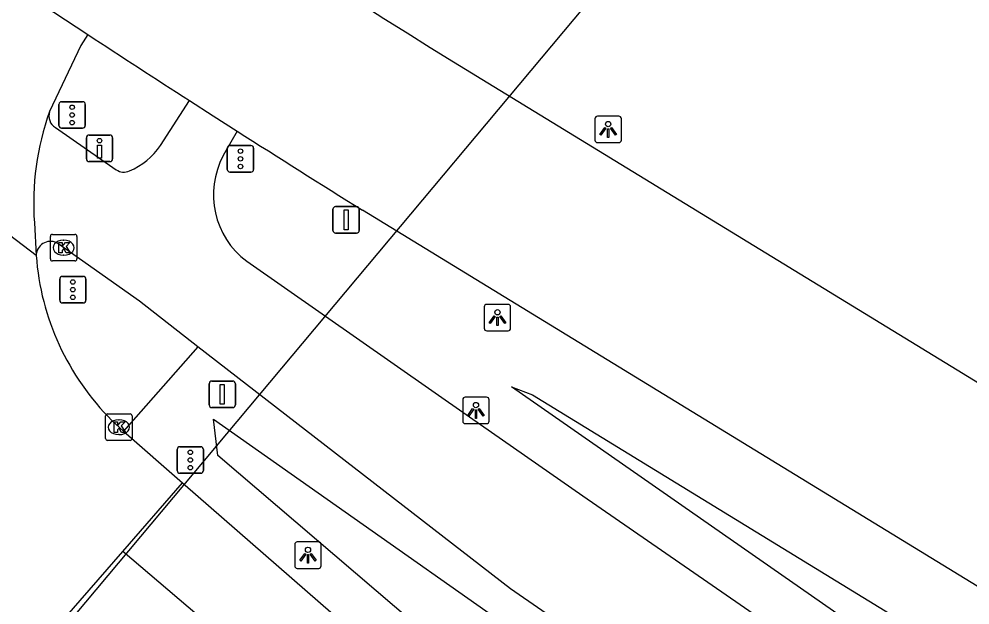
# Model space of a CAD drawing. Extents: x 156414 to 157775, y 382335 to 383765.
# Drawn here: x 157093.28 to 157129.17, y 382811.9 to 382834 of the extents above; entities that cross this region are included whole.
import ezdxf

# ---------------------------------------------------------------- set-up
doc = ezdxf.new("R2010")
doc.units = 0
for name, color, linetype in [('IMGEO_Berm_groen', 7, 'Continuous'), ('IMGEO_Drukknoppaal', 7, 'Continuous'), ('IMGEO_Duiker', 7, 'Continuous'), ('IMGEO_Fietspad_gesloten', 7, 'Continuous'), ('IMGEO_Kolk', 7, 'Continuous'), ('IMGEO_Lichtpunt', 7, 'Continuous'), ('IMGEO_OVBaan_gesloten', 7, 'Continuous'), ('IMGEO_Rijbaan_lokaal_gesloten', 7, 'Continuous'), ('IMGEO_Rijbaan_regionaal_gesloten', 7, 'Continuous'), ('IMGEO_Verkeersbordpaal', 7, 'Continuous'), ('IMGEO_Verkeerseiland_gesloten', 7, 'Continuous'), ('IMGEO_Verkeersregelinstallatiepaal', 7, 'Continuous')]:
    doc.layers.add(name, color=color, linetype=linetype)

msp = doc.modelspace()

# ---------------------------------------------------------------- linework, layer by layer
at = {"layer": 'IMGEO_Berm_groen'}
for points in [[(157200.797, 382758.291), (157188.472, 382766.797), (157111.865, 382820.126), (157112.657, 382819.828), (157139.446, 382803.43), (157142.226, 382801.729), (157172.766, 382783.041), (157187.341, 382773.584), (157191.607, 382771.476)], [(157202.182, 382740.143), (157195.967, 382743.511), (157190.576, 382747.176), (157175.289, 382758.071), (157168.182, 382761.889), (157161.99, 382766.831), (157138.76, 382784.294), (157135.145, 382787.474), (157126.764, 382795.344), (157100.783, 382817.534), (157100.618, 382818.9), (157149.419, 382784.584), (157190.977, 382755.88), (157197.321, 382751.695)]]:
    msp.add_lwpolyline(points, dxfattribs=at)
at = {"layer": 'IMGEO_Drukknoppaal'}
for p, q in [((157095.821, 382828.72), (157095.821, 382829.52)), ((157095.821, 382829.52), (157095.821, 382828.72)), ((157095.921, 382829.62), (157096.711, 382829.62)), ((157096.711, 382829.62), (157095.921, 382829.62)), ((157096.811, 382829.52), (157096.811, 382828.72)), ((157096.811, 382828.72), (157096.811, 382829.52)), ((157096.711, 382828.62), (157095.921, 382828.62)), ((157095.921, 382828.62), (157096.711, 382828.62))]:
    msp.add_line(p, q, dxfattribs=at)
msp.add_lwpolyline([(157096.391, 382829.245), (157096.391, 382828.745), (157096.241, 382828.745), (157096.241, 382829.245), (157096.391, 382829.245)], dxfattribs=at)
msp.add_circle((157096.316, 382829.41), 0.085, dxfattribs=at)
for centre, start, end in [((157095.921, 382829.52), 90, 180), ((157095.921, 382829.52), 90, 180), ((157096.711, 382829.52), 0, 90), ((157096.711, 382829.52), 360, 90), ((157095.921, 382828.72), 180, 270), ((157095.921, 382828.72), 180, 270), ((157096.711, 382828.72), 270, 0), ((157096.711, 382828.72), 270, 0)]:
    msp.add_arc(centre, 0.1, start, end, dxfattribs=at)
at = {"layer": 'IMGEO_Duiker'}
msp.add_lwpolyline([(157067.966, 382778.658), (157068.092, 382778.813), (157072.881, 382784.667), (157117.092, 382837.407), (157117.204, 382837.541)], dxfattribs=at)
at = {"layer": 'IMGEO_Fietspad_gesloten'}
for points in [[(157098.619, 382829.233), (157099.707, 382830.927)], [(157094.652, 382829.901), (157096.949, 382828.312)], [(157101.511, 382829.771), (157100.988, 382828.846)], [(157100.03, 382821.64), (157097.827, 382823.353), (157094.699, 382825.558)], [(157101.871, 382824.86), (157110.281, 382818.997), (157114.554, 382816.017), (157187.661, 382765.564), (157195.603, 382759.75), (157200.169, 382756.9)], [(157197.516, 382753.356), (157185.285, 382761.746), (157111.827, 382812.504), (157100.03, 382821.64)]]:
    msp.add_lwpolyline(points, dxfattribs=at)
for centre, radius, start, end in [((157094.924, 382830.344), 0.52, 161.8688, 238.4316), ((157096.366, 382830.774), 2.729, 293.2332, 325.6263), ((157103.737, 382827.364), 3.123, 151.6779, 233.3036), ((157097.237, 382828.734), 0.511, 235.6257, 293.7345), ((157094.467, 382825.069), 0.542, 64.5912, 178.9124)]:
    msp.add_arc(centre, radius, start, end, dxfattribs=at)
at = {"layer": 'IMGEO_Kolk'}
for p, q in [((157094.461, 382824.948), (157094.461, 382825.8)), ((157094.536, 382825.874), (157095.388, 382825.874)), ((157095.462, 382825.8), (157095.462, 382824.948)), ((157094.949, 382825.654), (157094.974, 382825.654)), ((157094.972, 382825.094), (157094.947, 382825.094)), ((157095.388, 382824.874), (157094.536, 382824.874)), ((157096.547, 382818.178), (157096.547, 382819.03)), ((157096.622, 382819.104), (157097.474, 382819.104)), ((157097.548, 382819.03), (157097.548, 382818.178)), ((157097.035, 382818.884), (157097.06, 382818.884)), ((157097.058, 382818.324), (157097.033, 382818.324)), ((157097.474, 382818.104), (157096.622, 382818.104))]:
    msp.add_line(p, q, dxfattribs=at)
for points in [[(157094.461, 382824.948), (157094.461, 382825.8)], [(157094.536, 382825.874), (157095.388, 382825.874)], [(157095.462, 382825.8), (157095.462, 382824.948)], [(157094.782, 382825.574), (157094.905, 382825.574), (157094.905, 382825.423), (157095.035, 382825.574), (157095.199, 382825.574), (157095.053, 382825.423), (157095.206, 382825.174), (157095.054, 382825.174), (157094.969, 382825.338), (157094.905, 382825.271), (157094.905, 382825.174), (157094.782, 382825.174), (157094.782, 382825.574)], [(157095.388, 382824.874), (157094.536, 382824.874)], [(157096.547, 382818.178), (157096.547, 382819.03)], [(157096.622, 382819.104), (157097.474, 382819.104)], [(157097.548, 382819.03), (157097.548, 382818.178)], [(157096.868, 382818.804), (157096.991, 382818.804), (157096.991, 382818.653), (157097.121, 382818.804), (157097.285, 382818.804), (157097.139, 382818.653), (157097.292, 382818.404), (157097.14, 382818.404), (157097.055, 382818.568), (157096.991, 382818.501), (157096.991, 382818.404), (157096.868, 382818.404), (157096.868, 382818.804)], [(157097.474, 382818.104), (157096.622, 382818.104)]]:
    msp.add_lwpolyline(points, dxfattribs=at)
for centre, start, end in [((157094.538, 382825.798), 91.552, 178.448), ((157094.538, 382825.798), 91.552, 178.448), ((157095.386, 382825.798), 1.552, 88.448), ((157095.386, 382825.798), 1.552, 88.448), ((157094.538, 382824.95), 181.552, 268.448), ((157094.538, 382824.95), 181.552, 268.448), ((157095.386, 382824.95), 271.552, 358.448), ((157095.386, 382824.95), 271.552, 358.448), ((157096.624, 382819.028), 91.552, 178.448), ((157096.624, 382819.028), 91.552, 178.448), ((157097.472, 382819.028), 1.552, 88.448), ((157097.472, 382819.028), 1.552, 88.448), ((157096.624, 382818.18), 181.552, 268.448), ((157096.624, 382818.18), 181.552, 268.448), ((157097.472, 382818.18), 271.552, 358.448), ((157097.472, 382818.18), 271.552, 358.448)]:
    msp.add_arc(centre, 0.0765, start, end, dxfattribs=at)
for centre, major_axis, ratio, start_param, end_param in [((157094.948, 382825.374), (-0.387, 0.002), 0.722429, 4.712389, 7.853982), ((157094.973, 382825.374), (-0.39, 0.002), 0.717154, 1.570796, 4.712389), ((157097.034, 382818.604), (-0.387, 0.002), 0.722429, 4.712389, 7.853982), ((157097.059, 382818.604), (-0.39, 0.002), 0.717154, 1.570796, 4.712389)]:
    msp.add_ellipse(centre, major_axis=major_axis, ratio=ratio, start_param=start_param, end_param=end_param, dxfattribs=at)
at = {"layer": 'IMGEO_Lichtpunt'}
for p, q in [((157115.016, 382830.239), (157115.016, 382829.432)), ((157115.016, 382830.239), (157115.016, 382829.432)), ((157115.918, 382830.334), (157115.11, 382830.334)), ((157115.918, 382830.334), (157115.11, 382830.334)), ((157116.012, 382829.432), (157116.012, 382830.239)), ((157116.012, 382829.432), (157116.012, 382830.239)), ((157115.11, 382829.338), (157115.918, 382829.338)), ((157115.11, 382829.338), (157115.918, 382829.338)), ((157111.739, 382823.235), (157110.931, 382823.235)), ((157111.739, 382823.235), (157110.931, 382823.235)), ((157110.837, 382823.14), (157110.837, 382822.333)), ((157110.837, 382823.14), (157110.837, 382822.333)), ((157111.833, 382822.333), (157111.833, 382823.14)), ((157111.833, 382822.333), (157111.833, 382823.14)), ((157110.931, 382822.239), (157111.739, 382822.239)), ((157110.931, 382822.239), (157111.739, 382822.239)), ((157110.026, 382819.641), (157110.026, 382818.834)), ((157110.026, 382819.641), (157110.026, 382818.834)), ((157110.928, 382819.736), (157110.12, 382819.736)), ((157110.928, 382819.736), (157110.12, 382819.736)), ((157111.022, 382818.834), (157111.022, 382819.641)), ((157111.022, 382818.834), (157111.022, 382819.641)), ((157110.12, 382818.74), (157110.928, 382818.74)), ((157110.12, 382818.74), (157110.928, 382818.74)), ((157104.588, 382814.276), (157103.78, 382814.276)), ((157104.588, 382814.276), (157103.78, 382814.276)), ((157103.686, 382814.181), (157103.686, 382813.374)), ((157103.686, 382814.181), (157103.686, 382813.374)), ((157104.682, 382813.374), (157104.682, 382814.181)), ((157104.682, 382813.374), (157104.682, 382814.181)), ((157103.78, 382813.28), (157104.588, 382813.28)), ((157103.78, 382813.28), (157104.588, 382813.28))]:
    msp.add_line(p, q, dxfattribs=at)
for points in [[(157115.39, 382829.903), (157115.429, 382829.875), (157115.241, 382829.613), (157115.203, 382829.64), (157115.39, 382829.903)], [(157115.492, 382829.855), (157115.539, 382829.855), (157115.539, 382829.533), (157115.492, 382829.533), (157115.492, 382829.855)], [(157115.602, 382829.875), (157115.64, 382829.902), (157115.827, 382829.64), (157115.788, 382829.612), (157115.602, 382829.875)], [(157111.211, 382822.804), (157111.25, 382822.776), (157111.062, 382822.514), (157111.024, 382822.541), (157111.211, 382822.804)], [(157111.313, 382822.756), (157111.36, 382822.756), (157111.36, 382822.434), (157111.313, 382822.434), (157111.313, 382822.756)], [(157111.423, 382822.776), (157111.461, 382822.803), (157111.648, 382822.541), (157111.609, 382822.513), (157111.423, 382822.776)], [(157110.4, 382819.305), (157110.439, 382819.277), (157110.251, 382819.015), (157110.213, 382819.042), (157110.4, 382819.305)], [(157110.502, 382819.257), (157110.549, 382819.257), (157110.549, 382818.935), (157110.502, 382818.935), (157110.502, 382819.257)], [(157110.612, 382819.277), (157110.65, 382819.304), (157110.837, 382819.042), (157110.798, 382819.014), (157110.612, 382819.277)], [(157104.06, 382813.845), (157104.099, 382813.817), (157103.911, 382813.555), (157103.873, 382813.582), (157104.06, 382813.845)], [(157104.162, 382813.797), (157104.209, 382813.797), (157104.209, 382813.475), (157104.162, 382813.475), (157104.162, 382813.797)], [(157104.272, 382813.817), (157104.31, 382813.844), (157104.497, 382813.582), (157104.458, 382813.554), (157104.272, 382813.817)]]:
    msp.add_lwpolyline(points, dxfattribs=at)
for centre in [(157115.515, 382830.037), (157111.336, 382822.938), (157110.525, 382819.439), (157104.185, 382813.979)]:
    msp.add_circle(centre, 0.0994, dxfattribs=at)
for centre, start, end in [((157115.11, 382830.239), 90, 180), ((157115.11, 382830.239), 90, 180), ((157115.918, 382830.239), 0, 90), ((157115.918, 382830.239), 0, 90), ((157115.11, 382829.432), 180, 270), ((157115.11, 382829.432), 180, 270), ((157115.918, 382829.432), 270, 0), ((157115.918, 382829.432), 270, 360), ((157110.931, 382823.14), 90, 180), ((157110.931, 382823.14), 90, 180), ((157111.739, 382823.14), 0, 90), ((157111.739, 382823.14), 0, 90), ((157110.931, 382822.333), 180, 270), ((157110.931, 382822.333), 180, 270), ((157111.739, 382822.333), 270, 0), ((157111.739, 382822.333), 270, 360), ((157110.12, 382819.641), 90, 180), ((157110.12, 382819.641), 90, 180), ((157110.928, 382819.641), 0, 90), ((157110.928, 382819.641), 0, 90), ((157110.12, 382818.834), 180, 270), ((157110.12, 382818.834), 180, 270), ((157110.928, 382818.834), 270, 0), ((157110.928, 382818.834), 270, 360), ((157103.78, 382814.181), 90, 180), ((157103.78, 382814.181), 90, 180), ((157104.588, 382814.181), 0, 90), ((157104.588, 382814.181), 0, 90), ((157103.78, 382813.374), 180, 270), ((157103.78, 382813.374), 180, 270), ((157104.588, 382813.374), 270, 0), ((157104.588, 382813.374), 270, 360)]:
    msp.add_arc(centre, 0.0946, start, end, dxfattribs=at)
at = {"layer": 'IMGEO_OVBaan_gesloten'}
for points in [[(157092.03, 382835.958), (157093.31, 382835.106), (157094.593, 382834.257), (157095.878, 382833.412)], [(157190.228, 382783.151), (157109.677, 382832.375), (157108.801, 382832.916), (157107.925, 382833.459), (157107.051, 382834.003), (157105.318, 382835.131)], [(157099.707, 382830.927), (157100.608, 382830.348), (157101.511, 382829.771)], [(157186.763, 382777.566), (157106.241, 382826.79)]]:
    msp.add_lwpolyline(points, dxfattribs=at)
for centre, radius, start, end in [((157373.879, 383257.576), 507.148, 236.7588, 237.2745), ((157376.859, 383261.426), 511.999, 237.4667, 238.09237)]:
    msp.add_arc(centre, radius, start, end, dxfattribs=at)
at = {"layer": 'IMGEO_Rijbaan_lokaal_gesloten'}
for points in [[(157095.878, 382833.412), (157095.606, 382832.998), (157094.43, 382830.506)], [(157093.857, 382826.314), (157093.925, 382825.079)]]:
    msp.add_lwpolyline(points, dxfattribs=at)
msp.add_arc((157104.087, 382827.051), 10.256, 160.3128, 184.1202, dxfattribs=at)
at = {"layer": 'IMGEO_Rijbaan_regionaal_gesloten'}
for points in [[(157093.925, 382825.079), (157087.414, 382830.033)], [(157097.223, 382818.451), (157096.782, 382818.857)], [(157097.223, 382818.451), (157099.452, 382816.506)], [(157097.192, 382813.916), (157099.452, 382816.506)], [(157099.452, 382816.506), (157109.269, 382807.94), (157129.122, 382791.267)], [(157094.991, 382811.393), (157097.192, 382813.916)], [(157138.928, 382778.382), (157097.192, 382813.916)]]:
    msp.add_lwpolyline(points, dxfattribs=at)
msp.add_arc((157103.69, 382825.796), 9.791, 184.199, 225.128, dxfattribs=at)
at = {"layer": 'IMGEO_Verkeersbordpaal'}
for p, q in [((157105.128, 382826.024), (157105.128, 382826.824)), ((157105.128, 382826.824), (157105.128, 382826.024)), ((157105.228, 382826.924), (157106.018, 382826.924)), ((157106.018, 382826.924), (157105.228, 382826.924)), ((157106.118, 382826.824), (157106.118, 382826.024)), ((157106.118, 382826.024), (157106.118, 382826.824)), ((157106.018, 382825.924), (157105.228, 382825.924)), ((157105.228, 382825.924), (157106.018, 382825.924)), ((157100.554, 382820.342), (157101.344, 382820.342)), ((157101.344, 382820.342), (157100.554, 382820.342)), ((157100.454, 382819.442), (157100.454, 382820.242)), ((157100.454, 382820.242), (157100.454, 382819.442)), ((157101.444, 382820.242), (157101.444, 382819.442)), ((157101.444, 382819.442), (157101.444, 382820.242)), ((157101.344, 382819.342), (157100.554, 382819.342)), ((157100.554, 382819.342), (157101.344, 382819.342))]:
    msp.add_line(p, q, dxfattribs=at)
for points in [[(157105.548, 382826.799), (157105.698, 382826.799), (157105.698, 382826.049), (157105.548, 382826.049), (157105.548, 382826.799)], [(157100.874, 382820.217), (157101.024, 382820.217), (157101.024, 382819.467), (157100.874, 382819.467), (157100.874, 382820.217)]]:
    msp.add_lwpolyline(points, dxfattribs=at)
for centre, start, end in [((157105.228, 382826.824), 90, 180), ((157105.228, 382826.824), 90, 180), ((157106.018, 382826.824), 0, 90), ((157106.018, 382826.824), 360, 90), ((157105.228, 382826.024), 180, 270), ((157105.228, 382826.024), 180, 270), ((157106.018, 382826.024), 270, 0), ((157106.018, 382826.024), 270, 0), ((157100.554, 382820.242), 90, 180), ((157100.554, 382820.242), 90, 180), ((157101.344, 382820.242), 0, 90), ((157101.344, 382820.242), 360, 90), ((157100.554, 382819.442), 180, 270), ((157100.554, 382819.442), 180, 270), ((157101.344, 382819.442), 270, 0), ((157101.344, 382819.442), 270, 0)]:
    msp.add_arc(centre, 0.1, start, end, dxfattribs=at)
at = {"layer": 'IMGEO_Verkeerseiland_gesloten'}
msp.add_lwpolyline([(157100.03, 382821.64), (157097.223, 382818.451)], dxfattribs=at)
at = {"layer": 'IMGEO_Verkeersregelinstallatiepaal'}
for p, q in [((157094.786, 382829.98), (157094.786, 382830.78)), ((157094.786, 382830.78), (157094.786, 382829.98)), ((157094.886, 382830.88), (157095.676, 382830.88)), ((157095.676, 382830.88), (157094.886, 382830.88)), ((157095.776, 382830.78), (157095.776, 382829.98)), ((157095.776, 382829.98), (157095.776, 382830.78)), ((157095.676, 382829.88), (157094.886, 382829.88)), ((157094.886, 382829.88), (157095.676, 382829.88)), ((157101.14, 382828.327), (157101.14, 382829.127)), ((157101.14, 382829.127), (157101.14, 382828.327)), ((157101.24, 382829.227), (157102.03, 382829.227)), ((157102.03, 382829.227), (157101.24, 382829.227)), ((157102.13, 382829.127), (157102.13, 382828.327)), ((157102.13, 382828.327), (157102.13, 382829.127)), ((157102.03, 382828.227), (157101.24, 382828.227)), ((157101.24, 382828.227), (157102.03, 382828.227)), ((157094.914, 382824.291), (157095.704, 382824.291)), ((157095.704, 382824.291), (157094.914, 382824.291)), ((157094.814, 382823.391), (157094.814, 382824.191)), ((157094.814, 382824.191), (157094.814, 382823.391)), ((157095.804, 382824.191), (157095.804, 382823.391)), ((157095.804, 382823.391), (157095.804, 382824.191)), ((157095.704, 382823.291), (157094.914, 382823.291)), ((157094.914, 382823.291), (157095.704, 382823.291)), ((157099.347, 382817.867), (157100.137, 382817.867)), ((157100.137, 382817.867), (157099.347, 382817.867)), ((157099.247, 382816.967), (157099.247, 382817.767)), ((157099.247, 382817.767), (157099.247, 382816.967)), ((157100.237, 382817.767), (157100.237, 382816.967)), ((157100.237, 382816.967), (157100.237, 382817.767)), ((157100.137, 382816.867), (157099.347, 382816.867)), ((157099.347, 382816.867), (157100.137, 382816.867))]:
    msp.add_line(p, q, dxfattribs=at)
for centre in [(157095.281, 382830.67), (157095.281, 382830.38), (157095.281, 382830.09), (157101.635, 382829.017), (157101.635, 382828.727), (157101.635, 382828.437), (157095.309, 382824.081), (157095.309, 382823.791), (157095.309, 382823.501), (157099.742, 382817.657), (157099.742, 382817.367), (157099.742, 382817.077)]:
    msp.add_circle(centre, 0.085, dxfattribs=at)
for centre, start, end in [((157094.886, 382830.78), 90, 180), ((157094.886, 382830.78), 90, 180), ((157095.676, 382830.78), 0, 90), ((157095.676, 382830.78), 360, 90), ((157094.886, 382829.98), 180, 270), ((157094.886, 382829.98), 180, 270), ((157095.676, 382829.98), 270, 0), ((157095.676, 382829.98), 270, 0), ((157101.24, 382829.127), 90, 180), ((157101.24, 382829.127), 90, 180), ((157102.03, 382829.127), 0, 90), ((157102.03, 382829.127), 360, 90), ((157101.24, 382828.327), 180, 270), ((157101.24, 382828.327), 180, 270), ((157102.03, 382828.327), 270, 0), ((157102.03, 382828.327), 270, 0), ((157094.914, 382824.191), 90, 180), ((157094.914, 382824.191), 90, 180), ((157095.704, 382824.191), 0, 90), ((157095.704, 382824.191), 360, 90), ((157094.914, 382823.391), 180, 270), ((157094.914, 382823.391), 180, 270), ((157095.704, 382823.391), 270, 0), ((157095.704, 382823.391), 270, 0), ((157099.347, 382817.767), 90, 180), ((157099.347, 382817.767), 90, 180), ((157100.137, 382817.767), 0, 90), ((157100.137, 382817.767), 360, 90), ((157099.347, 382816.967), 180, 270), ((157099.347, 382816.967), 180, 270), ((157100.137, 382816.967), 270, 0), ((157100.137, 382816.967), 270, 0)]:
    msp.add_arc(centre, 0.1, start, end, dxfattribs=at)

doc.saveas('drawing.dxf')
